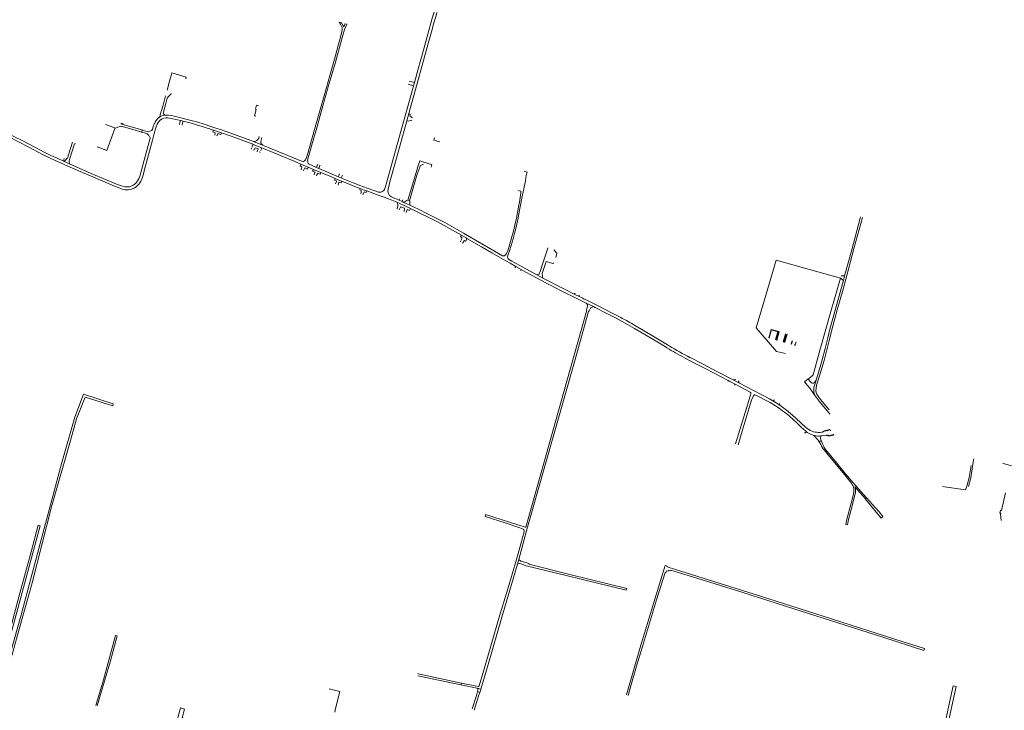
# Model space of a CAD drawing. Extents: x 145000 to 155000, y 457500 to 470000.
# Tile 397 of 548: x 150698 to 152140, y 463779 to 464791. Entities that reach past the tile are written whole.
import ezdxf

# ---------------------------------------------------------------- set-up
doc = ezdxf.new("R2010")
doc.units = 0
doc.header["$LTSCALE"] = 0.2
doc.header["$MEASUREMENT"] = 0
doc.layers.add('kant verharding', color=252, linetype='Continuous', lineweight=0)

msp = doc.modelspace()

# ---------------------------------------------------------------- linework, layer by layer
at = {"layer": 'kant verharding', "lineweight": 0}
for p, q in [((150913.8, 464687.8), (150917.4, 464700.8)), ((150919.2, 464707.1), (150917.4, 464700.8)), ((151267.2, 464696.4), (151275, 464694.2)), ((151276.4, 464699.1), (151268.5, 464701.1)), ((151276.4, 464699.1), (151275, 464694.2)), ((150908.1, 464665.9), (150911.6, 464679.5)), ((150905.1, 464656.4), (150908.1, 464665.9)), ((150908.6, 464655.4), (150912.1, 464668)), ((150904.8, 464655.4), (150903.6, 464650.9)), ((150905.1, 464656.4), (150904.8, 464655.4)), ((150908.3, 464654.1), (150908.6, 464655.4)), ((150911.6, 464651.1), (150910.4, 464651)), ((151267.9, 464653.3), (151265, 464643)), ((150849.3, 464637.5), (150846.4, 464638.3)), ((150873.5, 464630.4), (150849.3, 464637.5)), ((150902.4, 464647.8), (150901.9, 464647.5)), ((150932.2, 464637.8), (150932.1, 464637.5)), ((150932.8, 464640.4), (150932.2, 464637.8)), ((150933.5, 464643.2), (150932.8, 464640.4)), ((150937.5, 464642.2), (150933.5, 464643.2)), ((150935.9, 464637.1), (150935.8, 464636.6)), ((150935.9, 464637.1), (150936.7, 464639.5)), ((150936.7, 464639.5), (150937.5, 464642.2)), ((151269.9, 464643.1), (151271.5, 464643.7)), ((151271.3, 464648.5), (151270.2, 464649.5)), ((151272.5, 464647.5), (151271.3, 464648.5)), ((151271.5, 464643.7), (151272.6, 464643.4)), ((151273.6, 464647.2), (151272.5, 464647.5)), ((150837.3, 464631.5), (150841.8, 464633.3)), ((150845.4, 464635.2), (150847.6, 464634.7)), ((150882.5, 464627.6), (150873.5, 464630.4)), ((150876.7, 464626.2), (150876.5, 464625.7)), ((150877.5, 464629.1), (150876.7, 464626.2)), ((150876.7, 464626.2), (150881.9, 464624.5)), ((150877.7, 464629.7), (150877.5, 464629.1)), ((150877.7, 464629.8), (150877.7, 464629.7)), ((150886.7, 464621.7), (150887.3, 464621)), ((150993.5, 464625.2), (150981.8, 464629.1)), ((150983.7, 464622.2), (150983.6, 464621.9)), ((150983.7, 464622.2), (150984.4, 464624.9)), ((150990.3, 464630.5), (150985.4, 464632.1)), ((150987.3, 464621.2), (150988.1, 464623.6)), ((150698.7, 464615.2), (150703.4, 464612.8)), ((150767.8, 464588.1), (150775.1, 464610)), ((150770.9, 464586), (150778.2, 464609)), ((150775.1, 464610), (150775.5, 464611.4)), ((150779.7, 464609.8), (150778.2, 464609)), ((150987.3, 464621.2), (150987, 464620.7)), ((151040.2, 464608.2), (151038.6, 464604.6)), ((151052.6, 464603.1), (151040.2, 464608.2)), ((151042, 464612.7), (151040.7, 464612.5)), ((151040.7, 464612.5), (151053.9, 464607.2)), ((151052.9, 464618.5), (151051.3, 464612.4)), ((151037.2, 464601.5), (151037.1, 464601.2)), ((151037.7, 464602.6), (151037.2, 464601.5)), ((151038.6, 464604.6), (151038.4, 464604.3)), ((151040.8, 464600), (151040.5, 464599.6)), ((151040.8, 464600), (151042.7, 464603.2)), ((151046, 464597.9), (151045.8, 464597.6)), ((151047.1, 464601.4), (151046, 464597.9)), ((151050, 464596.7), (151049.8, 464596.4)), ((151050, 464596.7), (151050.2, 464597.3)), ((151051, 464599.2), (151051.1, 464599.4)), ((151051.1, 464599.4), (151052.6, 464603.1)), ((150762, 464583.8), (150763.1, 464587.5)), ((150765.2, 464585.3), (150763.2, 464583.3)), ((150763.2, 464583.3), (150770.9, 464579.9)), ((150767.2, 464587.5), (150766, 464586.2)), ((150767.2, 464587.5), (150767.8, 464588.1)), ((150770.3, 464584.4), (150770.9, 464586)), ((150770.9, 464579.9), (150770.5, 464582.7)), ((151117.5, 464587.6), (151117.3, 464587)), ((151119.7, 464585.3), (151119.9, 464583.6)), ((151119.9, 464583.6), (151119.9, 464583.3)), ((151119.9, 464583.3), (151120.2, 464582.2)), ((151121.9, 464579.1), (151132.7, 464574.5)), ((151133.9, 464577.6), (151134.2, 464578.4)), ((151134.2, 464578.4), (151134.5, 464578.9)), ((151110.3, 464571.3), (151110.2, 464571)), ((151111.3, 464574.8), (151110.3, 464571.3)), ((151113.9, 464569.8), (151113.8, 464569.5)), ((151113.9, 464569.8), (151115.2, 464573)), ((151128.2, 464571.7), (151120.7, 464574.9)), ((151139, 464567.2), (151128.2, 464571.7)), ((151130.5, 464566.9), (151129.3, 464563.9)), ((151129.3, 464563.9), (151129.3, 464563.7)), ((151132.7, 464574.5), (151133.7, 464577.2)), ((151132.7, 464574.5), (151136, 464573.1)), ((151132.9, 464562.6), (151133.3, 464563.6)), ((151133.4, 464563.8), (151134.1, 464565.2)), ((151137.1, 464575.8), (151136, 464573.1)), ((151136, 464573.1), (151164.8, 464560.9)), ((151137.4, 464576.4), (151137.1, 464575.8)), ((151137.7, 464577.3), (151137.4, 464576.4)), ((151137.7, 464577.3), (151137.9, 464577.6)), ((151165.7, 464562.8), (151166.6, 464565.1)), ((150805.1, 464560.5), (150810.5, 464558.2)), ((151132.9, 464562.6), (151132.7, 464562.3)), ((151162.3, 464553.8), (151160.8, 464550.5)), ((151160.8, 464550.5), (151160.8, 464550.4)), ((151164.3, 464549.2), (151164.2, 464549)), ((151164.3, 464549.2), (151165.3, 464552.5)), ((151165.7, 464562.8), (151164.8, 464560.9)), ((151164.8, 464560.9), (151169.3, 464559)), ((151169.3, 464559), (151170, 464560.9)), ((151170, 464560.9), (151170.1, 464561.2)), ((151170.1, 464561.2), (151170.8, 464563.3)), ((150834.6, 464548.1), (150841.4, 464545.4)), ((150841.4, 464545.4), (150845.7, 464543.6)), ((150866.2, 464544.8), (150865, 464544)), ((151198, 464537.9), (151197.8, 464535.7)), ((151198.1, 464539.2), (151198, 464537.9)), ((151200.9, 464535.2), (151200.6, 464534.6)), ((151200.9, 464535.2), (151202.1, 464537.7)), ((151218.2, 464540.2), (151205.3, 464544.7)), ((151216.8, 464536.3), (151206.3, 464540)), ((151223.6, 464538.4), (151223.4, 464538.5)), ((151239, 464548.7), (151237.6, 464543.3)), ((151251.3, 464523), (151247.8, 464524.5)), ((151249.3, 464528.3), (151253.7, 464526.4)), ((151254.9, 464528.4), (151253.7, 464526.4)), ((151253.7, 464526.4), (151258.2, 464524.4)), ((151258.2, 464524.4), (151259.3, 464526.9)), ((151258.2, 464524.4), (151260.9, 464523.2)), ((151263.4, 464524.9), (151260.9, 464523.2)), ((151260.9, 464523.2), (151269.7, 464519.2)), ((151264.2, 464525.5), (151263.4, 464524.9)), ((151269, 464525.5), (151266.7, 464526.6)), ((151269.7, 464519.2), (151269.6, 464521.9)), ((151250.8, 464513.7), (151250.7, 464513.4)), ((151251.9, 464518.3), (151250.8, 464513.7)), ((151254.2, 464513.6), (151253.7, 464512.5)), ((151254.2, 464513.6), (151255.6, 464516.1)), ((151261.2, 464510.2), (151261.1, 464509.8)), ((151261.4, 464512.1), (151261.2, 464510.2)), ((151261.5, 464512.6), (151261.4, 464512.1)), ((151261.6, 464513.4), (151261.5, 464512.6)), ((151264, 464508.7), (151265, 464511.4)), ((151343.6, 464465.6), (151343.5, 464465.3)), ((151344.3, 464467.1), (151343.6, 464465.6)), ((151345.6, 464470.2), (151344.7, 464468)), ((151346.9, 464463.8), (151346.8, 464463.5)), ((151346.9, 464463.8), (151347.3, 464464.2)), ((151347.3, 464464.2), (151349.2, 464466.9)), ((151410, 464446.8), (151410.9, 464448.2)), ((151414.1, 464448.6), (151412.9, 464445.4)), ((151409.3, 464445.9), (151409.7, 464446.4)), ((151409.7, 464446.4), (151410, 464446.8)), ((151412.8, 464444.9), (151412.6, 464443.4)), ((151412.9, 464445.4), (151412.8, 464444.9)), ((151424.6, 464429.6), (151423.1, 464427.6)), ((151432.8, 464425), (151424.6, 464429.6)), ((151432.8, 464425), (151432.1, 464423.1)), ((151455.4, 464417), (151458.4, 464418.3)), ((151455.4, 464417), (151464.3, 464412.3)), ((151459, 464418.6), (151458.4, 464418.3)), ((151459.1, 464418.7), (151459, 464418.6)), ((151463.3, 464419), (151463.8, 464415.4)), ((151463.9, 464415.1), (151463.8, 464415.4)), ((151464, 464414.4), (151463.9, 464415.1)), ((151464.3, 464412.3), (151464, 464414.4)), ((151900.4, 464412.5), (151904.5, 464409)), ((151901.2, 464415.6), (151906.3, 464415.6)), ((151904.5, 464409), (151906.3, 464415.6)), ((151510.2, 464389), (151511.7, 464390.1)), ((151510.2, 464389), (151517.5, 464385.4)), ((151525, 464381.7), (151528.8, 464379.9)), ((151528.8, 464379.9), (151539.6, 464374.6)), ((151538.6, 464370.6), (151527.9, 464375.8)), ((151528.5, 464366.5), (151529.8, 464370.6)), ((151532.6, 464365.5), (151532.2, 464364.6)), ((151534.3, 464368.4), (151532.6, 464365.5)), ((151534.7, 464369), (151534.3, 464368.4)), ((151806.9, 464322), (151810.2, 464333.5)), ((151806.9, 464322), (151806.9, 464321.8)), ((151715.2, 464273.1), (151725.7, 464267.7)), ((151735.7, 464262.6), (151735.1, 464261.4)), ((151743.1, 464263.4), (151751.6, 464258.9)), ((151745.5, 464263.5), (151746.8, 464264)), ((151751.1, 464260.7), (151751.1, 464261.8)), ((151746, 464257.2), (151745.3, 464255.7)), ((151746, 464257.2), (151768.2, 464245.5)), ((151768.6, 464241.4), (151768.8, 464242.2)), ((151768.9, 464242.4), (151768.8, 464242.2)), ((151769, 464243.2), (151768.9, 464242.4)), ((151773.1, 464240.3), (151772.3, 464239.1)), ((151772.3, 464239), (151772.3, 464239.1)), ((151773.4, 464240.7), (151773.1, 464240.3)), ((151773.7, 464241), (151773.4, 464240.7)), ((151776.5, 464241.1), (151774.9, 464241.5)), ((151801.4, 464232.5), (151803.6, 464233.9)), ((151811.5, 464226.1), (151810.9, 464228.5)), ((151850.4, 464187.1), (151845, 464192)), ((151876.9, 464188.6), (151876.7, 464188.5)), ((151882.2, 464189.5), (151882.8, 464190.1)), ((151884, 464190.3), (151884.4, 464190.6)), ((151884.4, 464190.6), (151884.5, 464190.4)), ((151884.5, 464190.4), (151885.6, 464188.7)), ((151750.8, 464183.7), (151746.5, 464169.6)), ((151750.2, 464168.4), (151754.9, 464183.4)), ((151849, 464186.1), (151847.5, 464185.1)), ((151850.4, 464187.1), (151849, 464186.1)), ((151862.6, 464181.7), (151861.4, 464182)), ((151872.2, 464174.3), (151869.3, 464172.6)), ((151872.2, 464181.3), (151871.3, 464181.2)), ((151872.2, 464181.3), (151871.6, 464180.1)), ((151871.6, 464176), (151872.2, 464174.3)), ((151872.2, 464181.3), (151874.8, 464181.6)), ((151872.2, 464174.3), (151874.1, 464169.7)), ((151875.2, 464187.2), (151874.1, 464187)), ((151875.5, 464187.5), (151875.2, 464187.2)), ((151876.7, 464188.5), (151875.5, 464187.5)), ((151880.1, 464181.5), (151881.7, 464182.1)), ((151881.7, 464182.1), (151882.3, 464182.4)), ((151883.4, 464181.3), (151882.3, 464182.4)), ((151884, 464181.4), (151884, 464181.4)), ((151888.8, 464182.5), (151888.5, 464182.3)), ((151890.2, 464183.7), (151890.8, 464183)), ((151869.3, 464172.6), (151871.3, 464168.7)), ((152095.7, 464147.8), (152095.4, 464146.3)), ((152138, 464141), (152138.7, 464140.9)), ((152056.1, 464106), (152049.7, 464107)), ((152083.4, 464102), (152056.1, 464106)), ((152085.6, 464107.4), (152083.4, 464102)), ((151936.9, 464088.4), (151937.2, 464089)), ((151937.2, 464089), (151938.2, 464090.7)), ((151938.2, 464090.7), (151938.6, 464091.4)), ((152136, 464072.2), (152142, 464097.6)), ((152134.8, 464066.7), (152135.1, 464068)), ((152134.8, 464066.7), (152135.9, 464057.1)), ((151344.4, 463816.5), (151281.1, 463829.7)), ((151368.1, 463811.7), (151373.5, 463810.4)), ((151371.5, 463803.2), (151372.1, 463805.5)), ((151372.1, 463805.5), (151373.5, 463810.4))]:
    msp.add_line(p, q, dxfattribs=at)
at = {"layer": 'kant verharding', "lineweight": 0, "flags": 128}
for points in [[(151309.2, 464801.3), (151308, 464797.3), (151304.8, 464786.3), (151301.2, 464772.9), (151297.4, 464759.3), (151291.1, 464736.5), (151287.1, 464722.2), (151281.7, 464702.8), (151267.9, 464653.3)], [(151305.5, 464803.4), (151302.4, 464793.1), (151296, 464769.5), (151290, 464748), (151281.4, 464716.9), (151276.4, 464699.1)], [(151119.7, 464585.3), (151122.6, 464595.2), (151126, 464607.7), (151133.4, 464632.7), (151141.3, 464661.4), (151150.1, 464692.6), (151160.5, 464728.9), (151172.4, 464771.7), (151174.1, 464777.4), (151177, 464784.4), (151174.5, 464785), (151173.6, 464782.9), (151172.3, 464780.3), (151171, 464783.7), (151170.4, 464784.9), (151170, 464785.7), (151169.5, 464786.3), (151165.5, 464787.4), (151166.3, 464786.6), (151167.8, 464784.6), (151169.8, 464780.6), (151170.2, 464779.3), (151170.3, 464777.7), (151170.2, 464776.1), (151170, 464773.7), (151167.6, 464763.4), (151165.2, 464755.2), (151160.1, 464736.4), (151152.3, 464709), (151145, 464682.9), (151137.6, 464657.5), (151130, 464630.3), (151123.1, 464605.7), (151119.7, 464593.5), (151117.5, 464587.6)], [(150919.2, 464707.1), (150921, 464713.1), (150942, 464706.8), (150941.2, 464704.3)], [(151275, 464694.2), (151271.5, 464681.4), (151253.5, 464616.8), (151238.3, 464562.2), (151235, 464549.8)], [(150916.2, 464678.2), (150919.8, 464682.2), (150920.6, 464682.5)], [(150912.1, 464668), (150914.1, 464675.9), (150916.2, 464678.2)], [(151043.7, 464649.8), (151041.8, 464650.2), (151044.6, 464659.6), (151043.3, 464660), (151044.9, 464665.7), (151048, 464664.8)], [(150903.6, 464650.9), (150903.6, 464650.8), (150902.4, 464647.8)], [(150908.3, 464654.1), (150908.7, 464653.2), (150909, 464652.6)], [(150909, 464652.6), (150909.5, 464652), (150910.4, 464651)], [(151270.2, 464649.5), (151269.4, 464650.1), (151269.8, 464652.1), (151267.9, 464653.3)], [(150823.6, 464637.6), (150837.6, 464632.4), (150837.3, 464631.5)], [(150846.4, 464638.3), (150846.7, 464639.3), (150849.5, 464638.5)], [(150895.2, 464638.5), (150893.7, 464634.7), (150892.4, 464630.3)], [(150914.8, 464647), (150920.1, 464646.4), (150929.2, 464644.4), (150933.5, 464643.2)], [(150985.4, 464632.1), (150977.9, 464634.7), (150968.1, 464637.9), (150958.9, 464640.7), (150949.4, 464643.3), (150928, 464648.8)], [(150981.8, 464629.1), (150965.1, 464634.5), (150957.1, 464637), (150950.9, 464638.7), (150937.5, 464642.2)], [(151265, 464643), (151254.6, 464605.7), (151247.3, 464579.2), (151240.3, 464553.5), (151239, 464548.7)], [(151265, 464643), (151267.4, 464642.2), (151269.9, 464643.1)], [(150672.4, 464628.7), (150694.5, 464617.4), (150698.7, 464615.2)], [(150837.3, 464631.5), (150825.4, 464599.4), (150811.3, 464604.6)], [(150841.8, 464633.3), (150845.1, 464634.7), (150845.4, 464635.2)], [(150847.6, 464634.7), (150848.4, 464634.5), (150876.7, 464626.2)], [(150898.4, 464635.3), (150897, 464631), (150894.5, 464622.1), (150892.4, 464614.6), (150882.3, 464576.7), (150878.3, 464561.5)], [(150881.9, 464624.5), (150883.5, 464624), (150884.8, 464623.5), (150886.7, 464621.7)], [(150888.5, 464627.7), (150886.4, 464626.9), (150884.9, 464627), (150882.5, 464627.6)], [(150892.4, 464630.3), (150892.1, 464629.4), (150891.2, 464628.6), (150888.5, 464627.7)], [(150984.4, 464624.9), (150984.5, 464625.4), (150981.1, 464626.7), (150981.8, 464629.1)], [(150988.1, 464623.6), (150988.3, 464624.2), (150992.6, 464622.8), (150993.5, 464625.2)], [(151040.7, 464612.5), (151032.9, 464615.4), (151020.3, 464620), (150995.1, 464628.9), (150990.3, 464630.5)], [(151040.2, 464608.2), (151038.3, 464609), (151026.4, 464613.4), (151016.1, 464617.3), (150993.5, 464625.2)], [(150684, 464618.2), (150710.6, 464604.6), (150732.6, 464593.2), (150749.8, 464584.9), (150760.2, 464580.2), (150764, 464578.5), (150790.1, 464567), (150805.1, 464560.5)], [(150703.4, 464612.8), (150735, 464596.5), (150743.7, 464592.2), (150753, 464587.9), (150762, 464583.8), (150763.2, 464583.3)], [(150888.9, 464617.3), (150880.3, 464585.1), (150874.6, 464563.4), (150872.5, 464557.8), (150869.8, 464553.3), (150869.1, 464552.6)], [(151049, 464619.8), (151048.1, 464617.2), (151048, 464616.9)], [(151051.9, 464609.3), (151054.1, 464607.5), (151053.9, 464607.2)], [(151053.9, 464607.2), (151090.8, 464592), (151110.7, 464583.7), (151110.7, 464583.7)], [(151313.2, 464611.9), (151304.7, 464614.6), (151305.8, 464617.8)], [(151042.7, 464603.2), (151042.8, 464603.4), (151047.1, 464601.6), (151047.1, 464601.4)], [(151109.6, 464579.5), (151099.9, 464583.6), (151081, 464591.5), (151069.5, 464596.2), (151055.2, 464602.1), (151052.6, 464603.1)], [(150766, 464586.2), (150765.2, 464585.3), (150765.2, 464585.3)], [(150770.5, 464582.7), (150770.3, 464584.1), (150770.3, 464584.4)], [(150848.8, 464546.9), (150840, 464550.2), (150820.2, 464558.5), (150806.3, 464564.4), (150781.9, 464574.9), (150770.9, 464579.9)], [(151109.6, 464579.5), (151108.6, 464576.8), (151111.4, 464575.4), (151111.3, 464574.8)], [(151120.7, 464574.9), (151116.5, 464576.6), (151109.6, 464579.5)], [(151110.7, 464583.7), (151111.5, 464583.5), (151112.9, 464583.3), (151113.8, 464583.4), (151115.2, 464584.3)], [(151115.2, 464584.3), (151115.7, 464584.7), (151116.2, 464585.1)], [(151116.2, 464585.1), (151116.7, 464585.6), (151117.3, 464587)], [(151120.2, 464582.2), (151120.6, 464580.4), (151121.9, 464579.1)], [(151281.1, 464575.5), (151284, 464584), (151297.7, 464579.9), (151301.7, 464578.8), (151300.7, 464575)], [(151283.9, 464574.7), (151284.5, 464576.8), (151289.3, 464579.1)], [(151115.2, 464573), (151115.5, 464573.7), (151119.6, 464572.2), (151120.7, 464574.9)], [(151128.2, 464571.7), (151127.1, 464569.1), (151130.7, 464567.5), (151130.5, 464566.9)], [(151134.1, 464565.2), (151134.4, 464565.9), (151137.9, 464564.6), (151139, 464567.2)], [(151160, 464558.4), (151152.4, 464561.7), (151139, 464567.2)], [(151266.7, 464526.6), (151271.8, 464544.1), (151281.1, 464575.5)], [(151269, 464525.5), (151271, 464532.3), (151279.7, 464563.1), (151283.9, 464574.7)], [(151435, 464536.3), (151438.7, 464554.8), (151440.1, 464562.5), (151441.6, 464567.7), (151437, 464568.9)], [(150810.5, 464558.2), (150832.7, 464548.9), (150834.6, 464548.1)], [(151160, 464558.4), (151159, 464555.9), (151162.5, 464554.3), (151162.3, 464553.8)], [(151169.9, 464554.3), (151167.9, 464555.1), (151160, 464558.4)], [(151165.3, 464552.5), (151165.5, 464553.1), (151169, 464551.9), (151169.9, 464554.3)], [(151200, 464546.7), (151197.8, 464547.5), (151186.4, 464552), (151169.3, 464559)], [(151196.8, 464543.5), (151192.1, 464545.3), (151183.3, 464548.8), (151169.9, 464554.3)], [(151235, 464549.8), (151234.5, 464547.9), (151233.5, 464545.1)], [(151196.8, 464543.5), (151196.2, 464541.5), (151198.2, 464540.8), (151198.1, 464539.2)], [(151206.3, 464540), (151201.4, 464541.7), (151196.8, 464543.5)], [(151205.3, 464544.7), (151203.2, 464545.5), (151200, 464546.7)], [(151202.1, 464537.7), (151202.5, 464538.6), (151205.3, 464537.7), (151206.3, 464540)], [(151247.8, 464524.5), (151233.2, 464530.3), (151224.6, 464533.5), (151216.8, 464536.3)], [(151223.4, 464538.5), (151219.7, 464539.7), (151218.2, 464540.2)], [(151414.1, 464448.6), (151415.6, 464452.2), (151418, 464460), (151420.8, 464469.9), (151423, 464477.8), (151425.3, 464487), (151428.1, 464500), (151428.8, 464503.6), (151430.8, 464514.5), (151434.6, 464534.6), (151435, 464536.3)], [(151429.9, 464523.5), (151432, 464537.4), (151432.2, 464539.6), (151427.8, 464540.9)], [(151242.5, 464531.3), (151247.7, 464529), (151249.3, 464528.3)], [(151270.5, 464514.4), (151265.2, 464516.8), (151253.8, 464522), (151251.3, 464523)], [(151251.3, 464523), (151252.1, 464519.2), (151251.9, 464518.3)], [(151266.7, 464526.6), (151266.1, 464526.8), (151264.2, 464525.5)], [(151269.6, 464521.9), (151269.3, 464525.3), (151269, 464525.5)], [(151410.9, 464448.2), (151411.9, 464450.3), (151413.3, 464453.6), (151417.1, 464465.8), (151421.8, 464483.2), (151423.4, 464490.1), (151425.6, 464500), (151427.3, 464508.5), (151429.3, 464519.3), (151429.9, 464523.5)], [(151255.6, 464516.1), (151256, 464516.8), (151261.8, 464514.8), (151261.6, 464513.4)], [(151265, 464511.4), (151265.6, 464513.1), (151269.2, 464511.5), (151270.5, 464514.4)], [(151269.7, 464519.2), (151282.1, 464513.2), (151295.6, 464506.6), (151308.3, 464500.2), (151315.9, 464496.1), (151320.7, 464493.6), (151327.5, 464489.8), (151348, 464478.1), (151365.9, 464467.9), (151393.6, 464451.8), (151405.4, 464445.1)], [(151345.1, 464475.1), (151319.8, 464489.5), (151309.9, 464494.8), (151300.1, 464499.9), (151283.4, 464508.1), (151273.5, 464513), (151270.5, 464514.4)], [(151932.6, 464501.1), (151927.9, 464483.7), (151920.6, 464457), (151912.2, 464425.6), (151904.2, 464396.3), (151895.7, 464366.1), (151889.2, 464341.9), (151883.9, 464321), (151876.4, 464291.8), (151869.8, 464269.4), (151865.4, 464255.8), (151864.5, 464251.2), (151864.4, 464247.4), (151864.6, 464244.8), (151865.3, 464243.1), (151866.5, 464241.1), (151868.5, 464238), (151871.3, 464234), (151878.5, 464225.9), (151883.9, 464219.6)], [(151906.3, 464415.6), (151916.7, 464453.9), (151929.1, 464500), (151929.7, 464502.1)], [(151345.1, 464475.1), (151343.9, 464473), (151346.2, 464471.6), (151345.6, 464470.2)], [(151353.2, 464470.5), (151351.8, 464471.3), (151345.1, 464475.1)], [(151349.2, 464466.9), (151349.6, 464467.5), (151351.6, 464466.7), (151353.2, 464470.5)], [(151424.6, 464429.6), (151416.6, 464434.2), (151405.6, 464440.3), (151389.8, 464449.3), (151374.6, 464458.2), (151353.2, 464470.5)], [(151459.1, 464418.7), (151460.1, 464420.7), (151464.7, 464435.9), (151471.4, 464456.4), (151471.7, 464456.9)], [(151481.5, 464454.1), (151481.1, 464453.4), (151485, 464448.7), (151483.2, 464442.5)], [(151414, 464440.3), (151419, 464437.4), (151434.9, 464428.5), (151455.4, 464417)], [(151480.5, 464434.8), (151479.2, 464433.8), (151469, 464436.8), (151463.3, 464419)], [(151819.8, 464301.9), (151806.8, 464304.8), (151777, 464339.6), (151793.8, 464397), (151806, 464438.6), (151900.1, 464412.5), (151886.4, 464363.7), (151870.6, 464308.3), (151860.3, 464270.9), (151854.7, 464265.9), (151852.9, 464264.6)], [(151471.3, 464404.2), (151462.4, 464408.7), (151454, 464413.2), (151439.3, 464421.3), (151432.8, 464425)], [(151464.3, 464412.3), (151495.2, 464396.5), (151510.2, 464389)], [(151865.3, 464264.7), (151867.3, 464270.7), (151873.6, 464292.6), (151878, 464309.3), (151882, 464324.9), (151884.8, 464337.5), (151904.1, 464407.4), (151904.5, 464409)], [(151482, 464398.7), (151477.7, 464400.9), (151471.3, 464404.2)], [(151527.9, 464375.8), (151513, 464383.1), (151493.1, 464393), (151482, 464398.7)], [(151517.7, 464387.2), (151517.3, 464387.4), (151517.5, 464385.4)], [(151517.5, 464385.4), (151521.8, 464383.3), (151525, 464381.7)], [(151528.5, 464366.5), (151528.8, 464365.6), (151495.2, 464245.6), (151465.8, 464141.1), (151439.4, 464047.5)], [(151442, 464047.6), (151510.6, 464289.5), (151531.4, 464363.6), (151532.2, 464364.6)], [(151646.2, 464310.3), (151632.6, 464318.4), (151608, 464333.2), (151598.7, 464338.8), (151584.8, 464346.6), (151571.5, 464353.8), (151558.2, 464360.7), (151541.1, 464369.4), (151538.6, 464370.6)], [(151539.6, 464374.6), (151544.5, 464372.2), (151567.9, 464360.2), (151578.7, 464354.6)], [(151600.2, 464342.6), (151609.4, 464337.1), (151629.7, 464325), (151649.4, 464313.1)], [(151806.9, 464321.8), (151805.1, 464322.3), (151808.4, 464333.9), (151799.3, 464336.5), (151795.9, 464325.3), (151796.5, 464325.2), (151796.3, 464324.7), (151795.2, 464324.9), (151799, 464337.2), (151810.4, 464334)], [(151810.2, 464333.5), (151808.9, 464333.8), (151805.7, 464322.5), (151806.9, 464322)], [(151806.9, 464321.8), (151807.8, 464321.6), (151807.9, 464321.8), (151807.2, 464322), (151810.5, 464333.4)], [(151819.8, 464330.8), (151816.6, 464319), (151818.9, 464318.5), (151822.1, 464330.2)], [(151820.3, 464330.7), (151817.2, 464319.1), (151818.5, 464318.7), (151821.6, 464330.3)], [(151829.5, 464320.5), (151828.3, 464316.1), (151827.7, 464316.3), (151827.7, 464315.9), (151828.6, 464315.7), (151830, 464320.4)], [(151834.4, 464314), (151833.1, 464314.2), (151833.2, 464314.7), (151834, 464314.5), (151835.3, 464318.9)], [(151671.9, 464295.7), (151684.6, 464289), (151701.9, 464280), (151715.2, 464273.1)], [(151680.2, 464295.9), (151699, 464286.1), (151719.2, 464275.7), (151743.1, 464263.4)], [(151725.7, 464267.7), (151734.8, 464263), (151735.7, 464262.6)], [(151735.7, 464262.6), (151738.4, 464261.1), (151746, 464257.2)], [(151743.1, 464263.4), (151744.3, 464263.3), (151745.5, 464263.5)], [(151751.6, 464258.9), (151751.9, 464259.4), (151751.1, 464260.7)], [(151847.7, 464260.2), (151852.9, 464264.6), (151853.1, 464264.3)], [(151865.3, 464264.7), (151863.8, 464261.2), (151862.3, 464259.6), (151860.6, 464258.5), (151859.2, 464258.3), (151857.8, 464259), (151856.4, 464260.4), (151853.1, 464264.3)], [(151863, 464240.1), (151862.1, 464242.4), (151861.5, 464244.9), (151861.2, 464248.4), (151861.5, 464252.2), (151862.6, 464256.4), (151865.3, 464264.7)], [(151751.6, 464258.9), (151796.1, 464235.3), (151801.4, 464232.5)], [(151847.7, 464260.2), (151852.2, 464255.1), (151855.2, 464251.4), (151863, 464240.1)], [(150677.8, 463828.1), (150683.8, 463850.2), (150694.8, 463889.2), (150716.2, 463966.1), (150744.8, 464077.1), (150772.4, 464174.7), (150781.3, 464206.3), (150793.7, 464238.1), (150834.4, 464225.3), (150835.1, 464228.3), (150791.4, 464242.3), (150778.6, 464208.8), (150759.6, 464142.3), (150731.7, 464038.5), (150699.6, 463917.4), (150674.8, 463828.9)], [(151750.8, 464183.7), (151764.4, 464228.2), (151768.6, 464241.4)], [(151754.9, 464183.4), (151767.9, 464227), (151770, 464233.5), (151772.3, 464239)], [(151768.2, 464245.5), (151768.9, 464244.4), (151769, 464243.8), (151769, 464243.2)], [(151797.2, 464230.2), (151794.3, 464231.8), (151776.5, 464241.1)], [(151801.4, 464232.5), (151806.2, 464229.6), (151811.5, 464226.1)], [(151884.8, 464213.3), (151883.9, 464214.7), (151870.6, 464230.4), (151863, 464240.1)], [(151818.1, 464216.2), (151821.6, 464213.5), (151825.4, 464210.2), (151836.4, 464200.2), (151843.7, 464193.2), (151845, 464192)], [(151851.6, 464192.1), (151848.3, 464194.8), (151843.4, 464199.5), (151834.3, 464207.8), (151826.7, 464214.6)], [(151876.9, 464188.6), (151877.2, 464188.3), (151877.9, 464188.8)], [(151877.9, 464188.8), (151878.5, 464189.2), (151878.9, 464188.7), (151879.8, 464189.4), (151880.2, 464188.9), (151881.3, 464189.8)], [(151881.3, 464189.8), (151881.4, 464189.8), (151881.4, 464189.8)], [(151881.4, 464189.8), (151881.8, 464189.2), (151882.2, 464189.5)], [(151882.8, 464190.1), (151882.8, 464190.1), (151882.9, 464190.1)], [(151882.9, 464190.1), (151883.2, 464189.6), (151884, 464190.3)], [(151851.5, 464186.3), (151850.4, 464187), (151850.4, 464187.1)], [(151869.3, 464172.6), (151867.4, 464175.1), (151861.4, 464182)], [(151874.1, 464187), (151873.3, 464186.8), (151870.5, 464186.4)], [(151874.8, 464181.6), (151879.5, 464182.2), (151880.1, 464181.5)], [(151884, 464181.4), (151883.6, 464181), (151883.4, 464181.3)], [(151884.9, 464181.6), (151884.6, 464182), (151884, 464181.4)], [(151885.6, 464181.8), (151885.1, 464181.4), (151884.9, 464181.6)], [(151886.3, 464182), (151886.1, 464182.2), (151885.6, 464181.8)], [(151887.1, 464182.1), (151886.6, 464181.7), (151886.3, 464182)], [(151887.7, 464182.3), (151887.5, 464182.5), (151887.1, 464182.1)], [(151888.5, 464182.3), (151888.1, 464181.9), (151887.7, 464182.3)], [(151889.5, 464182.7), (151889.3, 464183), (151888.8, 464182.5)], [(151890.8, 464183), (151889.9, 464182.3), (151889.5, 464182.7)], [(151918.3, 464108.7), (151918.3, 464108.8), (151917.6, 464109.9), (151916.3, 464111.9), (151913.9, 464115.1), (151906.8, 464124), (151896.3, 464136.2), (151882.1, 464153.6), (151876.2, 464160.7), (151874.8, 464162.4), (151872.6, 464166.2), (151871.3, 464168.7)], [(151874.1, 464169.7), (151875.7, 464165.9), (151876.6, 464164.4), (151878.6, 464161.1), (151881.1, 464157.9), (151892.8, 464143.6), (151907.4, 464126.2), (151922.9, 464108.1), (151938.2, 464090.7)], [(152095.4, 464146.3), (152091.1, 464119.8), (152088, 464107.1)], [(152091.9, 464138.1), (152088.6, 464120.2), (152085.6, 464107.4)], [(152138.7, 464140.9), (152145.7, 464138.9), (152152.8, 464136.7), (152157.6, 464135), (152163.6, 464132.7), (152169.6, 464130.4), (152185.2, 464124), (152197.2, 464118.9), (152205.9, 464114.9), (152212.4, 464111.8), (152220, 464107.6)], [(151921.8, 464105.1), (151922.2, 464103.9), (151922.4, 464100.1), (151922.2, 464097.9), (151921.5, 464095), (151916.8, 464076.8), (151912, 464058.9), (151910.4, 464051), (151908.1, 464051.4), (151909.7, 464059.4), (151915.8, 464082.6), (151918.7, 464094), (151919.6, 464097), (151919.9, 464099.1), (151919.9, 464101.1), (151919.7, 464103.5), (151919.3, 464106), (151918.3, 464108.7)], [(151937.2, 464089), (151921.4, 464106.6), (151921.8, 464105.1)], [(151959.9, 464060.8), (151950.7, 464072.1), (151936.9, 464088.4)], [(151938.2, 464090.7), (151951.5, 464075.8), (151957.1, 464069.8)], [(151345, 463819.1), (151370, 463814.3), (151370.4, 463814.3), (151370.7, 463814.5), (151371, 463815.1), (151377.3, 463836.4), (151388.8, 463875.4), (151400.1, 463914.3), (151413, 463957.3), (151425.5, 464000), (151431.9, 464023.1), (151437.1, 464040.9), (151437.1, 464042.7), (151436.5, 464043.8), (151435.6, 464044.6), (151430.5, 464046.8), (151410.6, 464053.2), (151379.6, 464063), (151380.3, 464066.1), (151438.3, 464047.4), (151439.4, 464047.5)], [(151957.1, 464069.8), (151962.5, 464063.4), (151959.9, 464060.8)], [(152135.1, 464068), (152133.9, 464068.3), (152134.9, 464072.5), (152136, 464072.2)], [(150652.3, 463782.5), (150658.9, 463804.4), (150696.8, 463945.4), (150714.6, 464011.4), (150724.9, 464050.4), (150727.8, 464049.6), (150679.1, 463868.9), (150655.3, 463781.8)], [(151442, 464047.6), (151435.4, 464023.9), (151429.1, 464000.2)], [(151373.5, 463810.4), (151384, 463846.5), (151404.3, 463915.9), (151427, 463993.3)], [(151427, 463993.3), (151429.1, 464000.2)], [(151427, 463993.3), (151428.2, 463994), (151430, 463994.2), (151432.2, 463993.7)], [(151432.2, 463993.7), (151440, 463991.1), (151498.5, 463976.9), (151586.6, 463955.2), (151587.4, 463957.7), (151503.9, 463978.2), (151443.8, 463993.2), (151444.1, 463994.2), (151432.2, 463997.8), (151429.1, 464000.2)], [(151589.3, 463801.1), (151592.3, 463811.6), (151602.6, 463847.2), (151610.3, 463872.7), (151630.9, 463940.9), (151643.7, 463980.9), (151644.6, 463980.6), (151645.7, 463983.5), (151647.9, 463982.9), (151648.6, 463984.5), (151651.4, 463983.7), (151652, 463984.7), (151691.3, 463972.4), (151715.4, 463964.8), (151757.4, 463951.7), (151830.6, 463928.4), (151962.4, 463886.2), (152022.4, 463867), (152023.5, 463869.8), (151981.2, 463883.1), (151887.1, 463913.3), (151772.5, 463949.7), (151658.8, 463985.6), (151646.3, 463989.6), (151646.6, 463990.6), (151643.7, 463991.4), (151637.1, 463970.8), (151606.4, 463869.9), (151586.8, 463801.8)], [(150809.6, 463786.5), (150820.6, 463824.1), (150833.6, 463870.8), (150838.2, 463889.1), (150840.9, 463888.5), (150831, 463851.9), (150811.7, 463785.9)], [(151280.6, 463833.1), (151281.7, 463832.9)], [(151281.7, 463832.9), (151345, 463819.1)], [(151344.4, 463816.5), (151345, 463819.1)], [(151368.1, 463811.7), (151344.4, 463816.5)], [(152055.4, 463749.7), (152069.6, 463814.1), (152065.4, 463815), (152057.8, 463779.3), (152051.3, 463749.7)], [(151151.2, 463810.8), (151166.8, 463806.7), (151160.4, 463781.7), (151159.6, 463776.7)], [(151360.9, 463781.4), (151366.9, 463801), (151368.4, 463806.6), (151372.1, 463805.5)], [(151363.6, 463779.3), (151371.1, 463803.3), (151371.5, 463803.2)], [(151368.4, 463806.6), (151369, 463808.6), (151369, 463809.4), (151368.9, 463810.5), (151368.7, 463811.2), (151368.1, 463811.7)], [(150939.8, 463767.4), (150936.1, 463768.3), (150939.6, 463780.9), (150933.5, 463782.7), (150926.3, 463755.6), (150926.2, 463755.7)]]:
    msp.add_lwpolyline(points, dxfattribs=at)
at = {"layer": 'kant verharding', "lineweight": 0}
for centre, radius, start, end in [((150912.4, 464634), 17.1, 96.8338, 125.8516), ((150911.2, 464587.7), 63.4, 74.5436, 89.5593), ((150916, 464630), 22.4, 128.9677, 157.6697), ((150913.5, 464631.5), 15.6, 85.2796, 165.943), ((151055, 464611.5), 3.8, 166.7289, 191.2883), ((151055, 464611.5), 3.79, 191.3082, 215.9992), ((151248.2, 464540.6), 10.9, 166.1522, 238.3358), ((151406.7, 464448.8), 3.93, 250.1586, 310.9052), ((151416, 464443), 3.39, 172.4935, 233.2903), ((151524.5, 464371.6), 5.41, 351.162, 50.506), ((151520.2, 464372.4), 9.74, 349.7889, 350.6186), ((151540.3, 464361), 9.75, 99.8827, 124.7439), ((151930.4, 464781.7), 550.5, 238.9113, 241.9807), ((151956.5, 464826.6), 598.4, 239.114, 242.5001), ((151774.7, 464240.2), 1.31, 85.3068, 142.8847), ((151715.2, 464084.9), 166.8, 51.915, 60.5453), ((151693.6, 464055), 207.8, 50.175, 55.4158), ((151875.9, 464178), 4.75, 153.2511, 204.9231)]:
    msp.add_arc(centre, radius, start, end, dxfattribs=at)
at = {"layer": 'kant verharding', "lineweight": 0, "extrusion": (0, 0, -1)}
for centre, radius, start, end in [((-150884.6, 464617.7), 4.35, 129.975, 185.8794), ((-151041.1, 464620.2), 7.6, 243.4567, 263.5791), ((-151041.1, 464620.2), 7.6, 205.7812, 243.4765), ((-150854.9, 464564.2), 18.3, 219.2779, 246.8036), ((-150851.3, 464568.3), 27.9, 194.0254, 237.5526), ((-150854.9, 464564), 22.3, 246.4038, 294.3296), ((-150854.9, 464564.2), 18.3, 246.8094, 289.6089), ((-150855, 464563.9), 22.2, 243.2768, 246.4163), ((-151225.2, 464546.7), 8.41, 190.7889, 281.1943), ((-151312.9, 463852.9), 567.7, 117.9205, 118.8351), ((-151312.9, 463852.9), 567.7, 118.833, 120.0425), ((-151323.8, 463871.3), 546.3, 120.0236, 120.3934), ((-151868.9, 464214.9), 28.6, 285.9647, 307.1508), ((-151874.6, 464225.6), 45.5, 289.6265, 300.4153), ((-151874.5, 464225.5), 45.5, 286.7179, 289.6162), ((-151868.9, 464214.9), 28.6, 266.6951, 285.9575), ((-151868.3, 464203.7), 22.7, 262.5018, 284.5545)]:
    msp.add_arc(centre, radius, start, end, dxfattribs=at)

doc.saveas('drawing.dxf')
